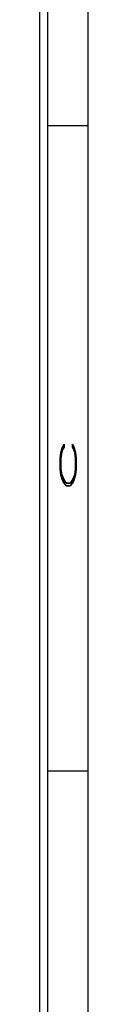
# Model space of a CAD drawing. Header units: inches. Extents: x 1802 to 2468, y -208 to -72.
# Tile 525 of 595: x 2352.252 to 2352.552, y -151.544 to -145.442. Entities that reach past the tile are written whole.
import ezdxf

# ---------------------------------------------------------------- set-up
doc = ezdxf.new("R2010")
doc.units = ezdxf.units.IN
doc.header["$LTSCALE"] = 0.5
doc.header["$MEASUREMENT"] = 0
doc.layers.add('SID-M-D', color=42, linetype='Continuous')
doc.layers.add('SID-M-S', color=105, linetype='Continuous')
doc.styles.add('R', font='ROMAND.SHX')

# ---------------------------------------------------------------- blocks, each defined once
blk = doc.blocks.new('*U9')
at = {"layer": 'SID-M-S'}
for p, q in [((0.2499999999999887, 6.661338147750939e-16), (0.2499999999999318, 21.99999999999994)), ((0.3, 6.661338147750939e-16), (0.299999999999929, 21.99999999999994)), ((0.55, 6.661338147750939e-16), (0.549999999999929, 21.99999999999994)), ((0.2999999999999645, 10.99999999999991), (0.5499999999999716, 10.99999999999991)), ((0.2999999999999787, 6.999999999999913), (0.5499999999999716, 6.999999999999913))]:
    blk.add_line(p, q, dxfattribs=at)
at = {"layer": 'SID-M-D', "style": 'R', "width": 4}
blk.add_text('C', height=0.09999999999, rotation=90, dxfattribs=at).set_placement((0.4762159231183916, 8.715113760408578))

msp = doc.modelspace()

# ---------------------------------------------------------------- block references
at = {"layer": 'SID-M-D'}
msp.add_blockref('*U9', (2352.001825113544, -157.09684881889), dxfattribs=at)

doc.saveas('drawing.dxf')
